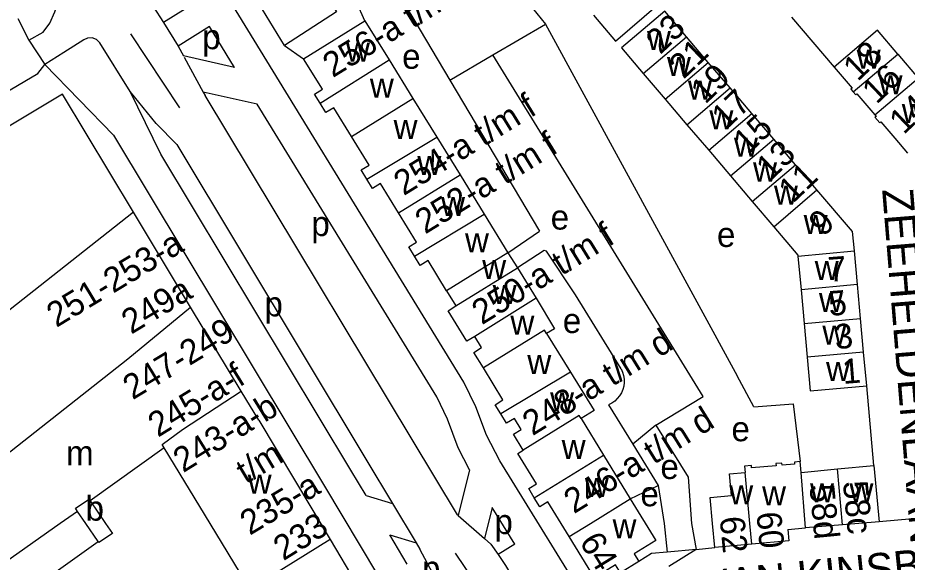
# Model space of a CAD drawing. Extents: x 159902 to 161769, y 383692 to 384875.
# Drawn here: x 160461 to 160604.7, y 384493.7 to 384581.7 of the extents above; entities that cross this region are included whole.
import ezdxf

# ---------------------------------------------------------------- set-up
doc = ezdxf.new("R2010")
doc.units = 0
for name, color, linetype in [('BLT_Basislijn', 7, 'Continuous'), ('BLT_Bebouwing', 7, 'Continuous'), ('BLT_Centroide', 7, 'Continuous'), ('BLT_Huisnummer', 7, 'Continuous'), ('BLT_Huisnummer_ tussenligend', 7, 'Continuous'), ('BLT_Huisnummer_reeks', 7, 'Continuous'), ('BLT_Onderdoorgang_en_onderverdeling', 7, 'Continuous'), ('BLT_Onderverdeling_panden', 7, 'Continuous'), ('BLT_Straatnaam', 7, 'Continuous'), ('BLT_Vlakafsluiter', 7, 'Continuous')]:
    doc.layers.add(name, color=color, linetype=linetype)

msp = doc.modelspace()

# ---------------------------------------------------------------- linework, layer by layer
at = {"layer": 'BLT_Basislijn'}
for p, q in [((160538.46, 384590.37), (160546.29, 384580.69)), ((160520.84, 384588.45), (160525.01, 384581.43)), ((160489.71, 384584.1), (160484.56, 384580.94)), ((160586.07, 384581.8), (160592.95, 384573.71)), ((160461.03, 384581.62), (160462.83, 384578.11)), ((160484.56, 384580.94), (160486.95, 384577.12)), ((160525.01, 384581.43), (160530.83, 384571.63)), ((160537.79, 384575.71), (160546.29, 384580.69)), ((160546.29, 384580.69), (160577.29, 384523.83)), ((160479.24, 384579.14), (160487.18, 384567.17)), ((160492.04, 384580.3), (160486.95, 384577.12)), ((160496.08, 384573.7), (160492.04, 384580.3)), ((160468.48, 384576.09), (160465.4, 384574.15)), ((160486.95, 384577.12), (160487.81, 384575.54)), ((160504.13, 384577.22), (160507.23, 384575.05)), ((160496.08, 384573.7), (160487.81, 384575.54)), ((160487.94, 384575.32), (160491, 384569.71)), ((160530.83, 384571.63), (160537.79, 384575.71)), ((160530.83, 384571.63), (160545.32, 384547.25)), ((160499.72, 384567.76), (160491, 384569.71)), ((160491, 384569.71), (160491.3, 384569.16)), ((160532.08, 384501.4), (160491.3, 384569.16)), ((160540.23, 384543.72), (160545.32, 384547.25)), ((160579.99, 384518.84), (160577.29, 384523.83)), ((160599.37, 384509.34), (160598.21, 384522.23)), ((160534.02, 384508.65), (160532.22, 384501.28)), ((160517.31, 384504.48), (160521.58, 384503.21)), ((160521.58, 384503.21), (160525.4, 384496.85)), ((160532.08, 384501.4), (160532.22, 384501.28)), ((160537.68, 384502.57), (160536.45, 384497.56)), ((160541.35, 384496.63), (160537.68, 384502.57)), ((160532.22, 384501.28), (160536.45, 384497.56)), ((160565.46, 384500), (160565.96, 384495.36)), ((160569.92, 384500), (160570.65, 384495.8)), ((160521.13, 384498.12), (160525.4, 384496.85)), ((160523.98, 384493.38), (160521.13, 384498.12)), ((160525.4, 384496.85), (160526.01, 384495.83)), ((160529.51, 384489.27), (160526.01, 384495.83)), ((160541.35, 384496.63), (160538.63, 384494.97)), ((160570.65, 384495.8), (160566.21, 384493.02)), ((160570.65, 384495.8), (160573.64, 384496.1)), ((160531.73, 384495.18), (160542.26, 384479.43))]:
    msp.add_line(p, q, dxfattribs=at)
for points in [[(160462.83, 384578.11), (160465.16, 384579.37), (160466.21, 384580.83), (160467, 384582.67), (160467.71, 384584.82), (160467.89, 384587.15), (160467.57, 384589.21), (160466.59, 384591.54), (160463.46, 384596.73)], [(160554.62, 384484.67), (160538.91, 384510.09), (160536.76, 384514.24), (160535.06, 384518.82), (160533.13, 384522.83), (160488.13, 384596.23)], [(160483.99, 384593.42), (160482.54, 384591.62), (160481.7, 384589.05), (160481.85, 384586.02), (160482.92, 384583.56), (160484.56, 384580.94)], [(160517.12, 384581.2), (160515.78, 384584.22), (160517.6, 384585.74)], [(160479.19, 384569.78), (160474.29, 384577.68), (160473.75, 384578.19), (160473.07, 384578.45), (160472.33, 384578.41), (160471.73, 384578.14), (160468.48, 384576.09)], [(160564.14, 384515.85), (160571.78, 384520.48), (160537.79, 384575.71)], [(160431.62, 384553.49), (160464.29, 384572.68), (160465.4, 384574.15)], [(160465.4, 384574.15), (160476.48, 384562.76), (160510.57, 384506), (160519.16, 384491.7), (160520.33, 384482.61)], [(160486.74, 384561.22), (160483.4, 384564.62), (160479.19, 384569.78)], [(160517.31, 384504.48), (160514.85, 384508.57), (160484.17, 384559.68), (160479.19, 384569.78)], [(160534.02, 384508.65), (160532.18, 384512.21), (160530.46, 384516.86), (160528.74, 384520.43), (160499.72, 384567.76)], [(160486.74, 384561.22), (160517.43, 384510.12), (160521.58, 384503.21)], [(160558.52, 384524.97), (160551.16, 384536.94), (160546.47, 384543.99), (160546.09, 384544.12), (160541.78, 384541.3)], [(160558.52, 384524.97), (160558.76, 384524.45), (160558.93, 384523.89), (160559.01, 384523.33), (160559.02, 384522.75), (160558.94, 384522.18), (160558.79, 384521.62), (160558.56, 384521.1), (160558.26, 384520.6), (160557.9, 384520.16), (160557.48, 384519.77), (160557, 384519.44), (160556.5, 384519.18)], [(160556.5, 384519.18), (160560.39, 384512.82)], [(160579.99, 384518.84), (160586.33, 384519.34), (160587.44, 384509.98)], [(160564.14, 384515.85), (160569.37, 384507.47), (160569.92, 384500)], [(160560.39, 384512.82), (160564.5, 384506.11)], [(160564.5, 384506.11), (160565.46, 384500)], [(160536.45, 384497.56), (160537.47, 384496.66), (160538.63, 384494.97)], [(160570.65, 384495.8), (160565.96, 384495.36)], [(160538.63, 384494.97), (160539.82, 384493.21), (160541.26, 384490.85)], [(160565.96, 384495.36), (160563.45, 384495.13), (160561.4, 384493.81)]]:
    msp.add_lwpolyline(points, dxfattribs=at)
at = {"layer": 'BLT_Bebouwing'}
for p, q in [((160504.13, 384577.22), (160493.57, 384594.55)), ((160565.56, 384582.77), (160558.58, 384576.84)), ((160569.08, 384578.64), (160565.56, 384582.77)), ((160507.23, 384575.05), (160517.12, 384581.2)), ((160517.12, 384581.2), (160521.02, 384574.92)), ((160599.96, 384579.72), (160592.95, 384573.71)), ((160603.24, 384575.84), (160599.96, 384579.72)), ((160572.6, 384574.51), (160569.08, 384578.64)), ((160558.58, 384576.84), (160562.11, 384572.7)), ((160521.02, 384574.92), (160524.89, 384568.67)), ((160603.24, 384575.84), (160606.51, 384571.97)), ((160576.12, 384570.37), (160572.6, 384574.51)), ((160592.95, 384573.71), (160595.83, 384570.33)), ((160562.11, 384572.7), (160565.63, 384568.56)), ((160579.65, 384566.24), (160576.12, 384570.37)), ((160595.83, 384570.33), (160595.66, 384570.17)), ((160468.26, 384569.37), (160433, 384548.19)), ((160595.66, 384570.17), (160596.02, 384569.74)), ((160596.02, 384569.74), (160596.46, 384569.25)), ((160596.46, 384569.25), (160596.62, 384569.4)), ((160596.62, 384569.4), (160599.49, 384566.03)), ((160524.89, 384568.67), (160528.72, 384562.44)), ((160565.63, 384568.56), (160569.15, 384564.43)), ((160583.17, 384562.1), (160579.65, 384566.24)), ((160599.49, 384566.03), (160599.72, 384565.77)), ((160599.72, 384565.77), (160599.54, 384565.63)), ((160599.54, 384565.63), (160600.32, 384564.75)), ((160600.32, 384564.75), (160600.47, 384564.88)), ((160600.47, 384564.88), (160602.74, 384562.26)), ((160569.15, 384564.43), (160572.67, 384560.3)), ((160528.72, 384562.44), (160532.49, 384556.31)), ((160586.69, 384557.97), (160583.17, 384562.1)), ((160602.74, 384562.26), (160604.79, 384559.83)), ((160572.67, 384560.3), (160576.19, 384556.16)), ((160590.17, 384553.88), (160586.69, 384557.97)), ((160532.49, 384556.31), (160536.4, 384549.96)), ((160576.19, 384556.16), (160579.71, 384552.03)), ((160595.93, 384547.15), (160590.17, 384553.88)), ((160579.71, 384552.03), (160583.19, 384547.94)), ((160536.4, 384549.96), (160540.23, 384543.72)), ((160583.19, 384547.94), (160587.08, 384543.32)), ((160596.21, 384544.02), (160595.93, 384547.15)), ((160540.23, 384543.72), (160541.78, 384541.3)), ((160587.08, 384543.32), (160587.09, 384543.19)), ((160587.09, 384543.19), (160587.59, 384537.74)), ((160596.71, 384538.58), (160596.21, 384544.02)), ((160541.78, 384541.3), (160544.78, 384536.37)), ((160530.33, 384537.59), (160531.84, 384535.14)), ((160587.59, 384537.74), (160588.09, 384532.29)), ((160597.21, 384533.13), (160596.71, 384538.58)), ((160497.14, 384521.35), (160488.92, 384534.92)), ((160530.59, 384534.36), (160531.84, 384535.14)), ((160597.71, 384527.68), (160597.21, 384533.13)), ((160588.09, 384532.29), (160588.59, 384526.84)), ((160546.49, 384530.67), (160550.33, 384524.46)), ((160598.21, 384522.23), (160597.71, 384527.68)), ((160588.59, 384526.84), (160589.09, 384521.4)), ((160589.09, 384521.4), (160598.21, 384522.23)), ((160500, 384516.67), (160497.14, 384521.35)), ((160500, 384516.67), (160511.51, 384497.37)), ((160552.05, 384516.93), (160555.68, 384511)), ((160484.7, 384512.19), (160472.76, 384503.62)), ((160492.11, 384500), (160484.7, 384512.19)), ((160555.68, 384511), (160559.99, 384503.96)), ((160587.59, 384508.23), (160593.48, 384508.81)), ((160593.48, 384508.81), (160599.37, 384509.34)), ((160599.37, 384509.34), (160600.21, 384500.22)), ((160472.76, 384503.62), (160475.23, 384500)), ((160498.59, 384489.33), (160492.11, 384500)), ((160573.64, 384496.1), (160573.26, 384500)), ((160600.21, 384500.22), (160594.3, 384499.75)), ((160585.45, 384499.03), (160585.6, 384497.19)), ((160594.3, 384499.75), (160588.33, 384499.27)), ((160511.51, 384497.37), (160520.33, 384482.61)), ((160585.6, 384497.19), (160579.62, 384496.64)), ((160579.62, 384496.64), (160573.64, 384496.1))]:
    msp.add_line(p, q, dxfattribs=at)
for points in [[(160504.73, 384595.28), (160512.52, 384582.65), (160504.13, 384577.22)], [(160554.06, 384582.15), (160557.62, 384577.95), (160564.58, 384583.92)], [(160509.88, 384567.89), (160508.96, 384569.38), (160510.25, 384570.19), (160507.23, 384575.05)], [(160479.72, 384550.3), (160468.26, 384569.37)], [(160514.94, 384562.55), (160512.09, 384567.17), (160510.81, 384566.39), (160509.88, 384567.89)], [(160517.45, 384555.63), (160516.53, 384557.12), (160517.8, 384557.91), (160514.94, 384562.55)], [(160522.56, 384550.2), (160519.65, 384554.92), (160518.37, 384554.14), (160517.45, 384555.63)], [(160488.92, 384534.92), (160479.72, 384550.3)], [(160525.12, 384543.18), (160524.2, 384544.67), (160525.48, 384545.46), (160522.56, 384550.2)], [(160530.33, 384537.59), (160527.32, 384542.47), (160526.04, 384541.69), (160525.12, 384543.18)], [(160544.78, 384536.37), (160547.77, 384531.45), (160546.49, 384530.67)], [(160534.89, 384530.21), (160533.59, 384529.42), (160530.59, 384534.36)], [(160536.26, 384525.11), (160534.71, 384527.62), (160535.99, 384528.42), (160534.89, 384530.21)], [(160539.08, 384517.69), (160538.16, 384519.17), (160539.43, 384519.97), (160536.26, 384525.11)], [(160550.33, 384524.46), (160554.18, 384518.25), (160552.05, 384516.93)], [(160542.7, 384511.81), (160541.12, 384514.4), (160542.39, 384515.18), (160541.29, 384516.97), (160539.99, 384516.2), (160539.08, 384517.69)], [(160544.49, 384504.14), (160543.59, 384505.61), (160544.86, 384506.4), (160541.86, 384511.28), (160542.7, 384511.81)], [(160587.44, 384509.98), (160586.51, 384509.91), (160586.54, 384509.56), (160584.53, 384509.39), (160584.51, 384509.74), (160583.53, 384509.66), (160583.56, 384509.31), (160579.61, 384508.98), (160579.58, 384509.33), (160578.45, 384509.23), (160578.54, 384508.21)], [(160587.59, 384508.23), (160587.44, 384509.98)], [(160573.26, 384500), (160572.92, 384504.16), (160576.37, 384504.51), (160576.03, 384507.98), (160578.54, 384508.21)], [(160550.11, 384497.87), (160546.66, 384503.46), (160545.39, 384502.67), (160544.49, 384504.14)], [(160559.99, 384503.96), (160564.11, 384497.23), (160560.62, 384495.09), (160561.4, 384493.81)], [(160474.03, 384497.07), (160472.03, 384500)], [(160475.23, 384500), (160476.32, 384498.37), (160474.15, 384496.91), (160474.03, 384497.07)], [(160585.45, 384499.03), (160588.33, 384499.27)], [(160447.94, 384478.5), (160474.03, 384497.07)], [(160561.4, 384493.81), (160558.41, 384491.98), (160557.61, 384493.29), (160554.24, 384491.17), (160550.11, 384497.87)]]:
    msp.add_lwpolyline(points, dxfattribs=at)
at = {"layer": 'BLT_Onderdoorgang_en_onderverdeling'}
for p, q in [((160540.23, 384543.72), (160530.33, 384537.59)), ((160531.84, 384535.14), (160541.78, 384541.3))]:
    msp.add_line(p, q, dxfattribs=at)
at = {"layer": 'BLT_Onderverdeling_panden'}
for p, q in [((160562.11, 384572.7), (160569.08, 384578.64)), ((160509.88, 384567.89), (160521.02, 384574.92)), ((160596.02, 384569.74), (160603.24, 384575.84)), ((160565.63, 384568.56), (160572.6, 384574.51)), ((160599.49, 384566.03), (160606.51, 384571.97)), ((160569.15, 384564.43), (160576.12, 384570.37)), ((160514.94, 384562.55), (160524.89, 384568.67)), ((160572.67, 384560.3), (160579.65, 384566.24)), ((160517.45, 384555.63), (160528.72, 384562.44)), ((160576.19, 384556.16), (160583.17, 384562.1)), ((160579.71, 384552.03), (160586.69, 384557.97)), ((160522.56, 384550.2), (160532.49, 384556.31)), ((160583.19, 384547.94), (160590.17, 384553.88)), ((160479.72, 384550.3), (160445.9, 384523.6)), ((160525.12, 384543.18), (160536.4, 384549.96)), ((160587.09, 384543.19), (160596.21, 384544.02)), ((160596.71, 384538.58), (160587.59, 384537.74)), ((160544.78, 384536.37), (160534.89, 384530.21)), ((160478.82, 384526.59), (160488.92, 384534.92)), ((160588.09, 384532.29), (160597.21, 384533.13)), ((160597.71, 384527.68), (160588.59, 384526.84)), ((160550.33, 384524.46), (160539.08, 384517.69)), ((160544.49, 384504.14), (160555.68, 384511)), ((160594.3, 384499.75), (160593.48, 384508.81)), ((160579.32, 384500), (160578.54, 384508.21)), ((160553.57, 384500), (160559.99, 384503.96)), ((160470.71, 384501.93), (160467.89, 384500)), ((160472.03, 384500), (160470.71, 384501.93)), ((160467.89, 384500), (160444.99, 384483.81)), ((160550.11, 384497.87), (160553.57, 384500)), ((160579.62, 384496.64), (160579.32, 384500))]:
    msp.add_line(p, q, dxfattribs=at)
for points in [[(160546.49, 384530.67), (160546.14, 384531.23), (160536.26, 384525.11)], [(160452.57, 384500), (160449.74, 384503.69), (160478.82, 384526.59)], [(160484.7, 384512.19), (160484.38, 384512.72), (160487.67, 384515.16), (160497.14, 384521.35)], [(160552.05, 384516.93), (160551.75, 384517.42), (160542.7, 384511.81)], [(160588.33, 384499.27), (160587.59, 384508.23)], [(160470.71, 384501.93), (160470.35, 384502.45), (160472.55, 384503.93), (160472.76, 384503.62)], [(160511.51, 384497.37), (160500, 384490.2), (160498.59, 384489.33)]]:
    msp.add_lwpolyline(points, dxfattribs=at)
at = {"layer": 'BLT_Vlakafsluiter'}
for p, q in [((160462.83, 384578.11), (160465.4, 384574.15)), ((160564.14, 384515.85), (160560.39, 384512.82)), ((160559.99, 384503.96), (160564.5, 384506.11)), ((160615.14, 384501.58), (160600.21, 384500.22))]:
    msp.add_line(p, q, dxfattribs=at)

# ---------------------------------------------------------------- texts
at = {"layer": 'BLT_Centroide'}
for s, p in [('p', (160490.84, 384576.63)), ('w', (160562.7, 384576.52)), ('w', (160514.07, 384574.62)), ('e', (160523.14, 384573.47)), ('w', (160596.58, 384573.46)), ('w', (160565.93, 384572.32)), ('w', (160517.93, 384568.78)), ('w', (160600.13, 384569.34)), ('w', (160569.32, 384568.49)), ('w', (160603.87, 384564.72)), ('w', (160572.79, 384563.66)), ('w', (160521.76, 384562.12)), ('w', (160576.76, 384559.24)), ('w', (160525.61, 384556.28)), ('w', (160579.84, 384555.25)), ('w', (160583.22, 384551.51)), ('w', (160529.44, 384549.66)), ('e', (160547.14, 384547.48)), ('p', (160508.47, 384546.44)), ('w', (160588.02, 384546.75)), ('e', (160574.01, 384544.67)), ('w', (160533.3, 384543.81)), ('w', (160536.08, 384539.47)), ('w', (160589.81, 384539.31)), ('w', (160537.77, 384535.44)), ('w', (160590.48, 384534.18)), ('p', (160500.89, 384533.46)), ('w', (160540.64, 384530.47)), ('e', (160549.1, 384530.76)), ('w', (160591.03, 384528.9)), ('w', (160543.37, 384524.12)), ('w', (160591.64, 384522.99)), ('w', (160547.05, 384518.12)), ('e', (160576.35, 384513.27)), ('w', (160548.92, 384510.38)), ('m', (160468.84, 384509.38)), ('e', (160564.87, 384507.17)), ('w', (160498.19, 384504.81)), ('w', (160552.66, 384504.28)), ('e', (160561.64, 384502.76)), ('w', (160576, 384503.09)), ('w', (160581.3, 384502.91)), ('w', (160589.05, 384503.38)), ('w', (160595.42, 384503.38)), ('b', (160471.99, 384500.44)), ('p', (160538.05, 384498.27)), ('w', (160557.14, 384497.59)), ('p', (160526.35, 384490.73))]:
    msp.add_text(s, height=4, dxfattribs=at).set_placement(p)
at = {"layer": 'BLT_Huisnummer'}
for s, rotation, p in [('21', 43.5028, (160568.62, 384571.68)), ('18', 43.5028, (160596.74, 384571.3)), ('17', 43.5028, (160575.47, 384563.5)), ('14', 43.5028, (160604.18, 384562.72)), ('13', 43.5028, (160582.67, 384555.28)), ('9', 43.5028, (160591.17, 384546.2)), ('5', 4.5028, (160592.16, 384533.52)), ('1', 4.5028, (160594.4, 384522.53)), ('58d', 275.5028, (160588.94, 384506.15)), ('58c', 275.5028, (160594.35, 384506.71)), ('60', 275.4554, (160580.37, 384501.71)), ('62', 275.4618, (160574.44, 384500.97))]:
    msp.add_text(s, height=4, rotation=rotation, dxfattribs=at).set_placement(p)
at = {"layer": 'BLT_Huisnummer_ tussenligend'}
for s, rotation, p in [('23', 43.5028, (160564.85, 384575.68)), ('19', 43.5028, (160572.11, 384567.64)), ('16', 43.5028, (160599.79, 384567.62)), ('15', 43.5028, (160578.99, 384559.46)), ('11', 43.5028, (160586.28, 384551.63)), ('7', 4.5028, (160592.1, 384539.01)), ('3', 4.5028, (160593.16, 384528.15))]:
    msp.add_text(s, height=4, rotation=rotation, dxfattribs=at).set_placement(p)
at = {"layer": 'BLT_Huisnummer_reeks'}
for s, rotation, p in [('256-a t/m f', 31.6416, (160511.93, 384571.94)), ('254-a t/m f', 31.6412, (160523.39, 384552.87)), ('252-a t/m f', 31.7535, (160526.86, 384546.66)), ('250-a t/m f', 31.685, (160536.02, 384532)), ('251-253-a', 31.1131, (160467.27, 384531.57)), ('249a', 31.1162, (160479.37, 384530.48)), ('247-249', 31.1089, (160479.6, 384519.88)), ('248-a t/m d', 31.7527, (160544.2, 384514.07)), ('245-a-f', 31.7539, (160483.69, 384513.82)), ('243-a-b', 31.7595, (160487.76, 384508.1)), ('246-a t/m d', 31.7527, (160550.89, 384501.46)), ('t/m', 31.1131, (160497.9, 384506.27)), ('235-a', 31.1131, (160498.52, 384497.98)), ('233', 31.7539, (160503.95, 384493.87)), ('64 t/m 68', 301.5744, (160551.68, 384497.02))]:
    msp.add_text(s, height=4, rotation=rotation, dxfattribs=at).set_placement(p)
at = {"layer": 'BLT_Straatnaam'}
for s, rotation, p in [('ZEEHELDENLAAN', 274.6244, (160600.69, 384553.95)), ('VAN KINSBERGENSTRAAT', 5.8321, (160571.74, 384487.28))]:
    msp.add_text(s, height=5, rotation=rotation, dxfattribs=at).set_placement(p)

doc.saveas('drawing.dxf')
